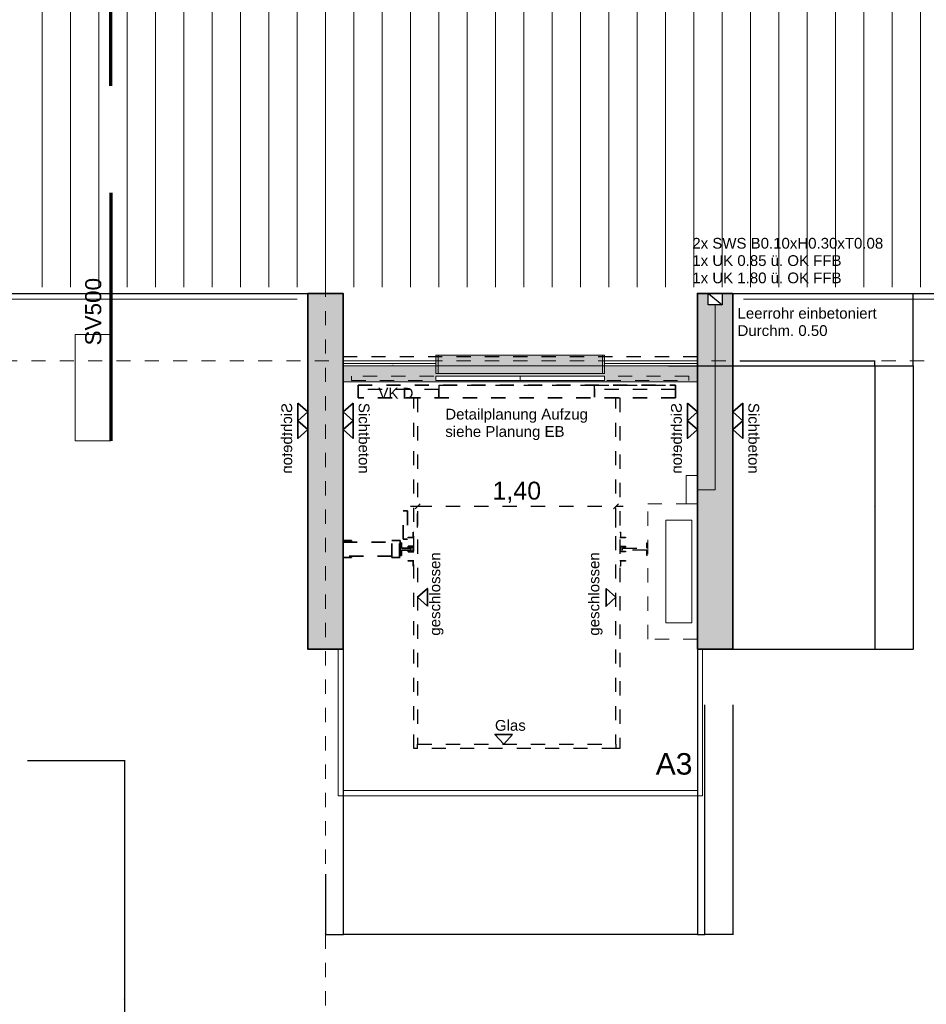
# Model space of a CAD drawing. Header units: metres. Extents: x -13 to 93, y -119 to 25.
# Tile 376 of 656: x 18.49 to 24.89, y -33.29 to -26.34. Entities that reach past the tile are written whole.
import ezdxf
from ezdxf.enums import TextEntityAlignment as Align

# ---------------------------------------------------------------- set-up
doc = ezdxf.new("R2010")
doc.units = ezdxf.units.M
doc.header["$LTSCALE"] = 0.00508
doc.header["$PDMODE"] = 1
doc.header["$PDSIZE"] = -2
for name, pattern in [('STYLE_05', [0.19684, 0.069505, -0.127335]), ('STYLE_06', [1.0537, 0.590515, -0.19684, 0.069505, -0.19684]), ('STYLE_11', [0.393677, 0.196838, -0.196838])]:
    doc.linetypes.add(name, pattern=pattern)
doc.layers.get('0').update_dxf_attribs({"lineweight": 18})
for name, color, linetype, lineweight in [('3-2-5 Bodenbeläge', 7, 'Continuous', 18), ('3-4-0-1 IW Beton', 7, 'Continuous', 35), ('3-4-7 Wanddurchb', 7, 'Continuous', 25), ('3-5-4-3 Treppengeländer', 7, 'Continuous', 18), ('3-5-9 DeckenSonstig VED', 7, 'STYLE_11', 25), ('4-5-7-1 Leitung', 5, 'Continuous', 18), ('4-6-1 Aufzugsanlagen', 7, 'Continuous', 25), ('Ans-Kante', 7, 'Continuous', 18), ('Bemaßung', 7, 'Continuous', 18), ('Bemaßung-Achsen', 7, 'Continuous', 18), ('Bemaßung-Höhenkoten', 7, 'Continuous', 18), ('Keine', 7, 'Continuous', 18), ('Plan-Achse', 1, 'STYLE_06', 18), ('Plan-Raumstempel', 7, 'Continuous', 13), ('Plan-Text', 7, 'Continuous', 13), ('Plan-Text-Hinweis', 7, 'Continuous', 13)]:
    doc.layers.add(name, color=color, linetype=linetype, lineweight=lineweight)
doc.layers.get('0').freeze()
doc.styles.add('Arial', font='ARIAL.TTF')
doc.dimstyles.new('MTZ_200', dxfattribs={"dimtxt": 0.075762, "dimasz": 0.000706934, "dimexe": 0.001, "dimexo": 0.003, "dimgap": 0.0001, "dimtad": 1, "dimdec": 4, "dimzin": 11, "dimtxsty": 'Arial', "dimblk": 'VW_SLASH', "dimcen": 0, "dimdle": 0.001, "dimazin": 0, "dimtfac": 1, "dimtdec": 4, "dimtix": 1, "dimtmove": 0, "dimatfit": 0, "dimldrblk": 'VW_FILLEDARROW', "dimfxl": 0, "dimfrac": 2, "dimtolj": 1, "dimtzin": 11, "dimarcsym": 0})
pattern_1 = [(45, (0, 0), (0.0032, 0), []), (45, (0.0016, 0), (0.0032, 0), [0.0012, -0.0012])]

# ---------------------------------------------------------------- blocks, each defined once
blk = doc.blocks.new('*U17')
at = {"layer": '3-2-5 Bodenbeläge', "color": 9, "linetype": 'Continuous', "lineweight": 18}
for p, q in [((31.0636, -19.0983), (31.0636, -21.2983)), ((31.2636, -19.0983), (31.2636, -21.2983)), ((31.4636, -19.0983), (31.4636, -21.2983)), ((31.6636, -19.0983), (31.6636, -21.2983)), ((31.8636, -19.0983), (31.8636, -21.2983)), ((32.0636, -19.0983), (32.0636, -21.2983)), ((32.2636, -19.0983), (32.2636, -21.2983)), ((32.4636, -19.0983), (32.4636, -21.2983)), ((32.6636, -19.0983), (32.6636, -21.2983)), ((32.8636, -19.0983), (32.8636, -21.2983)), ((33.0636, -19.0983), (33.0636, -21.2983)), ((33.2636, -19.0983), (33.2636, -21.2983)), ((33.4636, -19.0983), (33.4636, -21.2983)), ((33.6636, -19.0983), (33.6636, -21.2983)), ((33.8636, -19.0983), (33.8636, -21.2983)), ((34.0636, -19.0983), (34.0636, -21.2983)), ((34.2636, -19.0983), (34.2636, -21.2983)), ((34.4636, -19.0983), (34.4636, -21.2983)), ((34.6636, -19.0983), (34.6636, -21.2983)), ((34.8636, -19.0983), (34.8636, -21.2983)), ((35.0636, -19.0983), (35.0636, -21.2983)), ((35.2636, -19.0983), (35.2636, -21.2983)), ((35.4636, -19.0983), (35.4636, -21.2983)), ((35.6636, -19.0983), (35.6636, -21.2983)), ((35.8636, -19.0983), (35.8636, -21.2983)), ((36.0636, -19.0983), (36.0636, -21.2983)), ((36.2636, -19.0983), (36.2636, -21.2983)), ((36.4636, -19.0983), (36.4636, -21.2983)), ((36.6636, -19.0983), (36.6636, -21.2983)), ((36.8636, -19.0983), (36.8636, -21.2983)), ((37.0636, -19.0983), (37.0636, -21.2983)), ((37.2636, -19.0983), (37.2636, -21.2983))]:
    blk.add_line(p, q, dxfattribs=at)
blk = doc.blocks.new('*U454')
at = {"layer": '4-6-1 Aufzugsanlagen', "color": 9, "linetype": 'STYLE_05'}
for p, q in [((33.6471, -23.0683), (33.6471, -23.0633)), ((33.6471, -23.0633), (33.6821, -23.0633)), ((33.6871, -23.0683), (33.6471, -23.0683)), ((33.6821, -23.0633), (33.6821, -23.0283)), ((33.6821, -23.0283), (33.6871, -23.0283))]:
    blk.add_line(p, q, dxfattribs=at)
blk = doc.blocks.new('*U455')
at = {"layer": '4-6-1 Aufzugsanlagen', "color": 9, "linetype": 'STYLE_05'}
for p, q in [((33.6471, -23.2333), (33.6471, -23.2283)), ((33.6471, -23.2283), (33.6871, -23.2283)), ((33.6821, -23.2333), (33.6471, -23.2333)), ((33.6821, -23.2683), (33.6821, -23.2333)), ((33.6871, -23.2683), (33.6821, -23.2683))]:
    blk.add_line(p, q, dxfattribs=at)
blk = doc.blocks.new('*U456')
at = {"layer": '4-6-1 Aufzugsanlagen', "color": 9, "linetype": 'STYLE_05'}
for p, q in [((35.1401, -23.1283), (35.1801, -23.1283)), ((35.1451, -23.1333), (35.1451, -23.1633)), ((35.1801, -23.1333), (35.1451, -23.1333)), ((35.1801, -23.1283), (35.1801, -23.1333)), ((35.1801, -23.1683), (35.1401, -23.1683)), ((35.1451, -23.1633), (35.1801, -23.1633)), ((35.1801, -23.1633), (35.1801, -23.1683))]:
    blk.add_line(p, q, dxfattribs=at)
blk = doc.blocks.new('*U457')
at = {"layer": '4-6-1 Aufzugsanlagen', "color": 9, "linetype": 'STYLE_05'}
for p, q in [((35.1601, -23.1563), (35.1601, -23.1403)), ((35.1601, -23.1403), (35.3306, -23.1403)), ((35.3306, -23.1033), (35.3386, -23.1033)), ((35.3306, -23.1403), (35.3306, -23.1033)), ((35.3306, -23.1563), (35.1601, -23.1563)), ((35.3306, -23.1933), (35.3306, -23.1563)), ((35.3386, -23.1933), (35.3306, -23.1933))]:
    blk.add_line(p, q, dxfattribs=at)
blk = doc.blocks.new('*U458')
at = {"layer": '4-6-1 Aufzugsanlagen', "color": 9, "linetype": 'STYLE_05'}
for p, q in [((35.1401, -23.2283), (35.1801, -23.2283)), ((35.1451, -23.2683), (35.1401, -23.2683)), ((35.1451, -23.2333), (35.1451, -23.2683)), ((35.1801, -23.2333), (35.1451, -23.2333)), ((35.1801, -23.2283), (35.1801, -23.2333))]:
    blk.add_line(p, q, dxfattribs=at)
blk = doc.blocks.new('*U459')
at = {"layer": '4-6-1 Aufzugsanlagen', "color": 9, "linetype": 'STYLE_05'}
for p, q in [((35.1401, -23.0283), (35.1451, -23.0283)), ((35.1801, -23.0683), (35.1401, -23.0683)), ((35.1451, -23.0283), (35.1451, -23.0633)), ((35.1451, -23.0633), (35.1801, -23.0633)), ((35.1801, -23.0633), (35.1801, -23.0683))]:
    blk.add_line(p, q, dxfattribs=at)
blk = doc.blocks.new('S_VK')
at = {"color": 7, "linetype": 'Continuous', "lineweight": 35}
blk.add_wipeout([(-0.0625, 0.07), (0, 0), (0.0625, 0.07)], dxfattribs=at).dxf.layer = 'Bemaßung-Höhenkoten'
at = {"layer": 'Bemaßung-Höhenkoten', "color": 7, "linetype": 'Continuous', "lineweight": 35}
blk.add_lwpolyline([(-0.0625, 0.07), (0, 0), (0.0625, 0.07)], close=True, dxfattribs=at)
blk = doc.blocks.new('*U461')
at = {"layer": '4-6-1 Aufzugsanlagen', "color": 9, "linetype": 'STYLE_05', "lineweight": 35}
for p, q in [((33.6471, -23.1333), (33.6471, -23.1283)), ((33.6471, -23.1283), (33.6871, -23.1283)), ((33.6821, -23.1333), (33.6471, -23.1333)), ((33.6821, -23.1633), (33.6821, -23.1333)), ((33.6471, -23.1683), (33.6471, -23.1633)), ((33.6471, -23.1633), (33.6821, -23.1633)), ((33.6871, -23.1683), (33.6471, -23.1683))]:
    blk.add_line(p, q, dxfattribs=at)
blk = doc.blocks.new('*D462')
at = {"layer": 'Bemaßung', "color": 0, "linetype": 'STYLE_05', "lineweight": -2}
for p, q in [((33.6636, -22.8458), (33.7136, -22.8458)), ((33.7136, -22.9958), (33.7136, -22.7958)), ((33.7136, -22.8458), (35.1136, -22.8458)), ((35.1136, -22.9958), (35.1136, -22.7958)), ((35.1136, -22.8458), (35.1636, -22.8458))]:
    blk.add_line(p, q, dxfattribs=at)
at = {"layer": 'Bemaßung', "color": 0, "linetype": 'STYLE_05', "lineweight": 20}
for p, q in [((33.7313, -22.8281), (33.696, -22.8635)), ((35.096, -22.8635), (35.1313, -22.8281))]:
    blk.add_line(p, q, dxfattribs=at)
at = {"layer": 'Defpoints', "color": 0, "lineweight": 0}
for p in [(33.7136, -22.8458), (33.7136, -23.9958), (35.1136, -23.9958)]:
    blk.add_point(p, dxfattribs=at)
at = {"color": 0, "linetype": 'STYLE_05', "lineweight": -2}
blk.add_wipeout([(34.2425, -22.8408), (34.5847, -22.8408), (34.5847, -22.6379), (34.2425, -22.6379)], dxfattribs=at).dxf.layer = 'Bemaßung'
at = {"layer": 'Bemaßung', "color": 0, "insert": (34.2425, -22.6722), "char_height": 0.12627, "attachment_point": 1, "line_spacing_factor": 0.967741, "style": 'Arial'}
blk.add_mtext('1,40', dxfattribs=at)
blk = doc.blocks.new('VW_FILLEDARROW')
at = {"color": 0, "lineweight": -2}
blk.add_solid([(0, 0), (0, 0), (0, 0)], dxfattribs=at)
blk = doc.blocks.new('VW_SLASH')
at = {"color": 0, "linetype": 'ByBlock', "lineweight": -2}
blk.add_line((0, 0), (-1, 0), dxfattribs=at)
at = {"color": 0, "linetype": 'ByBlock', "lineweight": 20}
blk.add_line((0, 0), (0, 0), dxfattribs=at)
blk = doc.blocks.new('*D479')
at = {"layer": 'Bemaßung', "color": 0, "lineweight": -2}
for p, q in [((18.547, -31.5715), (19.236, -31.5715)), ((19.235, -34.9343), (19.235, -31.5722)), ((18.547, -34.935), (19.236, -34.935))]:
    blk.add_line(p, q, dxfattribs=at)
at = {"layer": 'Defpoints', "color": 0, "lineweight": 0}
for p in [(18.544, -31.5715), (19.235, -31.5715), (18.544, -34.935)]:
    blk.add_point(p, dxfattribs=at)
at = {"layer": 'Bemaßung', "color": 0, "lineweight": -2, "xscale": 0.00070693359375, "yscale": 0.00070693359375, "zscale": 0.00070693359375}
for p, rotation in [((19.235, -31.5715), 90), ((19.235, -34.935), 270)]:
    blk.add_blockref('VW_SLASH', p, dxfattribs=dict(at, rotation=rotation))
at = {"layer": 'Bemaßung', "color": 0, "insert": (19.2285, -33.2532), "char_height": 0.002525, "attachment_point": 5, "rotation": 90, "style": 'Arial'}
blk.add_mtext('\\A1;168,175m', dxfattribs=at)
blk = doc.blocks.new('*U556')
blk.add_wipeout([(35.7636, -21.3436), (35.8636, -21.3436), (35.8636, -21.4236), (35.7636, -21.4236)]).dxf.layer = '3-4-7 Wanddurchb'
at = {"layer": '3-4-7 Wanddurchb'}
blk.add_line((35.766, -21.3436), (35.8636, -21.4236), dxfattribs=at)
blk.add_lwpolyline([(35.7636, -21.3436), (35.8636, -21.3436), (35.8636, -21.4236), (35.7636, -21.4236)], close=True, dxfattribs=at)
blk = doc.blocks.new('*U465')
at = {"layer": 'Plan-Text-Hinweis', "insert": (-0.0635, 0.1857), "char_height": 0.075762, "attachment_point": 1, "line_spacing_factor": 0.970546, "style": 'Arial'}
blk.add_mtext('{\\C7;\\lSichtbeton}', dxfattribs=at)
at = {"color": 7, "linetype": 'Continuous', "lineweight": 35}
blk.add_wipeout([(0.0625, 0.07), (0.125, 0), (0.1875, 0.07)], dxfattribs=at).dxf.layer = 'Bemaßung-Höhenkoten'
at = {"layer": 'Bemaßung-Höhenkoten', "color": 7, "linetype": 'Continuous', "lineweight": 35}
blk.add_lwpolyline([(0.0625, 0.07), (0.125, 0), (0.1875, 0.07)], close=True, dxfattribs=at)
at = {"color": 7, "linetype": 'Continuous', "lineweight": 35}
blk.add_wipeout([(-0.0625, 0.07), (0, 0), (0.0625, 0.07)], dxfattribs=at).dxf.layer = 'Bemaßung-Höhenkoten'
at = {"layer": 'Bemaßung-Höhenkoten', "color": 7, "linetype": 'Continuous', "lineweight": 35}
blk.add_lwpolyline([(-0.0625, 0.07), (0, 0), (0.0625, 0.07)], close=True, dxfattribs=at)
blk = doc.blocks.new('Sichtbeton')
at = {"layer": 'Keine', "color": 7}
blk.add_blockref('*U465', (0, 0), dxfattribs=at)
blk = doc.blocks.new('*D1159')
at = {"layer": 'Bemaßung', "color": 0, "linetype": 'Continuous', "lineweight": -2}
for p, q in [((23.3259, -28.785), (24.7989, -28.785)), ((24.7979, -28.7857), (24.7979, -30.7843)), ((23.3609, -30.785), (24.7989, -30.785))]:
    blk.add_line(p, q, dxfattribs=at)
at = {"layer": 'Defpoints', "color": 0, "linetype": 'Continuous', "lineweight": 0}
for p in [(23.3229, -28.785), (23.3579, -30.785), (24.7979, -30.785)]:
    blk.add_point(p, dxfattribs=at)
at = {"layer": 'Bemaßung', "color": 0, "linetype": 'Continuous', "lineweight": -2, "xscale": 0.00070693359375, "yscale": 0.00070693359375, "zscale": 0.00070693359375}
for p, rotation in [((24.7979, -28.785), 90), ((24.7979, -30.785), 270)]:
    blk.add_blockref('VW_SLASH', p, dxfattribs=dict(at, rotation=rotation))
at = {"layer": 'Bemaßung', "color": 0, "linetype": 'Continuous', "insert": (24.7916, -29.785), "char_height": 0.00253, "attachment_point": 5, "rotation": 90, "style": 'Arial'}
blk.add_mtext('\\A1;100m', dxfattribs=at)
blk = doc.blocks.new('*D1160')
at = {"layer": 'Bemaßung', "color": 0, "linetype": 'Continuous', "lineweight": -2}
for p, q in [((23.0709, -28.785), (24.5289, -28.785)), ((24.5279, -28.7857), (24.5279, -30.7843)), ((23.3609, -30.785), (24.5289, -30.785))]:
    blk.add_line(p, q, dxfattribs=at)
at = {"layer": 'Defpoints', "color": 0, "linetype": 'Continuous', "lineweight": 0}
for p in [(23.0679, -28.785), (23.3579, -30.785), (24.5279, -30.785)]:
    blk.add_point(p, dxfattribs=at)
at = {"layer": 'Bemaßung', "color": 0, "linetype": 'Continuous', "lineweight": -2, "xscale": 0.00070693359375, "yscale": 0.00070693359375, "zscale": 0.00070693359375}
for p, rotation in [((24.5279, -28.785), 90), ((24.5279, -30.785), 270)]:
    blk.add_blockref('VW_SLASH', p, dxfattribs=dict(at, rotation=rotation))
at = {"layer": 'Bemaßung', "color": 0, "linetype": 'Continuous', "insert": (24.5216, -29.785), "char_height": 0.00253, "attachment_point": 5, "rotation": 90, "style": 'Arial'}
blk.add_mtext('\\A1;100m', dxfattribs=at)
blk = doc.blocks.new('*D1161')
at = {"layer": 'Bemaßung', "color": 0, "linetype": 'Continuous', "lineweight": -2}
for p, q in [((23.5759, -28.75), (24.5289, -28.75)), ((24.5279, -28.7843), (24.5279, -28.7507)), ((23.0709, -28.785), (24.5289, -28.785))]:
    blk.add_line(p, q, dxfattribs=at)
at = {"layer": 'Defpoints', "color": 0, "linetype": 'Continuous', "lineweight": 0}
for p in [(23.5729, -28.75), (24.5279, -28.75), (23.0679, -28.785)]:
    blk.add_point(p, dxfattribs=at)
at = {"layer": 'Bemaßung', "color": 0, "linetype": 'Continuous', "lineweight": -2, "xscale": 0.00070693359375, "yscale": 0.00070693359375, "zscale": 0.00070693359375}
for p, rotation in [((24.5279, -28.75), 90), ((24.5279, -28.785), 270)]:
    blk.add_blockref('VW_SLASH', p, dxfattribs=dict(at, rotation=rotation))
at = {"layer": 'Bemaßung', "color": 0, "linetype": 'Continuous', "insert": (24.5214, -28.7675), "char_height": 0.00253, "attachment_point": 5, "rotation": 90, "style": 'Arial'}
blk.add_mtext('\\A1;1,75m', dxfattribs=at)
blk = doc.blocks.new('*D1162')
at = {"layer": 'Bemaßung', "color": 0, "linetype": 'Continuous', "lineweight": -2}
for p, q in [((23.575, -28.275), (24.798, -28.275)), ((24.797, -28.7843), (24.797, -28.2757)), ((23.325, -28.785), (24.798, -28.785))]:
    blk.add_line(p, q, dxfattribs=at)
at = {"layer": 'Defpoints', "color": 0, "linetype": 'Continuous', "lineweight": 0}
for p in [(23.572, -28.275), (24.797, -28.275), (23.322, -28.785)]:
    blk.add_point(p, dxfattribs=at)
at = {"layer": 'Bemaßung', "color": 0, "linetype": 'Continuous', "lineweight": -2, "xscale": 0.00070693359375, "yscale": 0.00070693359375, "zscale": 0.00070693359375}
for p, rotation in [((24.797, -28.275), 90), ((24.797, -28.785), 270)]:
    blk.add_blockref('VW_SLASH', p, dxfattribs=dict(at, rotation=rotation))
at = {"layer": 'Bemaßung', "color": 0, "linetype": 'Continuous', "insert": (24.7905, -28.53), "char_height": 0.00253, "attachment_point": 5, "rotation": 90, "style": 'Arial'}
blk.add_mtext('\\A1;25,5m', dxfattribs=at)
blk = doc.blocks.new('*D1163')
at = {"layer": 'Bemaßung', "color": 0, "linetype": 'Continuous', "lineweight": -2}
for p, q in [((23.275, -29.038), (23.275, -32.801)), ((20.775, -30.613), (20.775, -32.801)), ((20.7743, -32.8), (20.7736, -32.8)), ((23.275, -32.8), (20.775, -32.8)), ((23.2757, -32.8), (23.2764, -32.8))]:
    blk.add_line(p, q, dxfattribs=at)
at = {"layer": 'Defpoints', "color": 0, "linetype": 'Continuous', "lineweight": 0}
for p in [(23.275, -29.035), (20.775, -30.61), (20.775, -32.8)]:
    blk.add_point(p, dxfattribs=at)
at = {"layer": 'Bemaßung', "color": 0, "linetype": 'Continuous', "lineweight": -2, "xscale": 0.00070693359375, "yscale": 0.00070693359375, "zscale": 0.00070693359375}
blk.add_blockref('VW_SLASH', (20.775, -32.8), dxfattribs=at)
at = {"layer": 'Bemaßung', "color": 0, "linetype": 'Continuous', "lineweight": -2, "xscale": 0.00070693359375, "yscale": 0.00070693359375, "zscale": 0.00070693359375, "rotation": 180}
blk.add_blockref('VW_SLASH', (23.275, -32.8), dxfattribs=at)
at = {"layer": 'Bemaßung', "color": 0, "linetype": 'Continuous', "insert": (17.27, -32.795), "char_height": 0.00253, "attachment_point": 5, "style": 'Arial'}
blk.add_mtext('\\A1;125m', dxfattribs=at)
blk = doc.blocks.new('*D1164')
at = {"layer": 'Bemaßung', "color": 0, "linetype": 'Continuous', "lineweight": -2}
for p, q in [((23.325, -31.178), (23.325, -32.801)), ((23.525, -31.178), (23.525, -32.801)), ((23.5243, -32.8), (23.3257, -32.8))]:
    blk.add_line(p, q, dxfattribs=at)
at = {"layer": 'Defpoints', "color": 0, "linetype": 'Continuous', "lineweight": 0}
for p in [(23.325, -31.175), (23.525, -31.175), (23.325, -32.8)]:
    blk.add_point(p, dxfattribs=at)
at = {"layer": 'Bemaßung', "color": 0, "linetype": 'Continuous', "lineweight": -2, "xscale": 0.00070693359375, "yscale": 0.00070693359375, "zscale": 0.00070693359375, "rotation": 180}
blk.add_blockref('VW_SLASH', (23.325, -32.8), dxfattribs=at)
at = {"layer": 'Bemaßung', "color": 0, "linetype": 'Continuous', "lineweight": -2, "xscale": 0.00070693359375, "yscale": 0.00070693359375, "zscale": 0.00070693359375}
blk.add_blockref('VW_SLASH', (23.525, -32.8), dxfattribs=at)
at = {"layer": 'Bemaßung', "color": 0, "linetype": 'Continuous', "insert": (23.425, -32.7937), "char_height": 0.00253, "attachment_point": 5, "style": 'Arial'}
blk.add_mtext('\\A1;10m', dxfattribs=at)
blk = doc.blocks.new('*D1165')
at = {"layer": 'Bemaßung', "color": 0, "linetype": 'Continuous', "lineweight": -2}
for p, q in [((23.275, -29.038), (23.275, -32.801)), ((23.325, -31.178), (23.325, -32.801)), ((23.2743, -32.8), (23.2736, -32.8)), ((23.275, -32.8), (23.325, -32.8)), ((23.3257, -32.8), (23.3264, -32.8))]:
    blk.add_line(p, q, dxfattribs=at)
at = {"layer": 'Defpoints', "color": 0, "linetype": 'Continuous', "lineweight": 0}
for p in [(23.275, -29.035), (23.325, -31.175), (23.325, -32.8)]:
    blk.add_point(p, dxfattribs=at)
at = {"layer": 'Bemaßung', "color": 0, "linetype": 'Continuous', "lineweight": -2, "xscale": 0.00070693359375, "yscale": 0.00070693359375, "zscale": 0.00070693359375}
blk.add_blockref('VW_SLASH', (23.275, -32.8), dxfattribs=at)
at = {"layer": 'Bemaßung', "color": 0, "linetype": 'Continuous', "lineweight": -2, "xscale": 0.00070693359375, "yscale": 0.00070693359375, "zscale": 0.00070693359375, "rotation": 180}
blk.add_blockref('VW_SLASH', (23.325, -32.8), dxfattribs=at)
at = {"layer": 'Bemaßung', "color": 0, "linetype": 'Continuous', "insert": (23.25, -32.795), "char_height": 0.00253, "attachment_point": 5, "style": 'Arial'}
blk.add_mtext('\\A1;2,5m', dxfattribs=at)
blk = doc.blocks.new('*D1166')
at = {"layer": 'Bemaßung', "color": 0, "linetype": 'Continuous', "lineweight": -2}
for p, q in [((20.775, -30.613), (20.775, -32.801)), ((20.65, -32.373), (20.65, -32.801)), ((20.6493, -32.8), (20.6486, -32.8)), ((20.65, -32.8), (20.775, -32.8)), ((20.7757, -32.8), (20.7764, -32.8))]:
    blk.add_line(p, q, dxfattribs=at)
at = {"layer": 'Defpoints', "color": 0, "linetype": 'Continuous', "lineweight": 0}
for p in [(20.775, -30.61), (20.65, -32.37), (20.775, -32.8)]:
    blk.add_point(p, dxfattribs=at)
at = {"layer": 'Bemaßung', "color": 0, "linetype": 'Continuous', "lineweight": -2, "xscale": 0.00070693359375, "yscale": 0.00070693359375, "zscale": 0.00070693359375}
blk.add_blockref('VW_SLASH', (20.65, -32.8), dxfattribs=at)
at = {"layer": 'Bemaßung', "color": 0, "linetype": 'Continuous', "lineweight": -2, "xscale": 0.00070693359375, "yscale": 0.00070693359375, "zscale": 0.00070693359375, "rotation": 180}
blk.add_blockref('VW_SLASH', (20.775, -32.8), dxfattribs=at)
at = {"layer": 'Bemaßung', "color": 0, "linetype": 'Continuous', "insert": (20.65, -32.795), "char_height": 0.00253, "attachment_point": 5, "style": 'Arial'}
blk.add_mtext('\\A1;6,25m', dxfattribs=at)
blk = doc.blocks.new('S_VK Rohbau')
at = {"layer": 'Bemaßung-Höhenkoten', "color": 7, "linetype": 'Continuous', "lineweight": 35}
blk.add_solid([(-0.0625, 0.07), (0, 0), (0.0625, 0.07)], dxfattribs=at)
blk = doc.blocks.new('S_Detailverweis V')
at = {"color": 7, "linetype": 'Continuous', "lineweight": 18}
blk.add_wipeout([(0.5, 0.25), (1.25, 0.25), (1.25, 0), (0.5, 0)], dxfattribs=at).dxf.layer = 'Keine'
at = {"layer": 'Bemaßung-Achsen', "lineweight": 70}
blk.add_line((-0.5, 0), (1.25, 0), dxfattribs=at)
at = {"layer": 'Keine', "color": 7, "linetype": 'Continuous', "lineweight": 18}
blk.add_lwpolyline([(0.5, 0.25), (1.25, 0.25), (1.25, 0), (0.5, 0)], close=True, dxfattribs=at)
at = {"layer": 'Plan-Raumstempel', "color": 7, "style": 'Arial'}
blk.add_attdef('Detailnummer', text='', height=0.1136, dxfattribs=at).set_placement((0.5771, 0.1804), align=Align.TOP_LEFT)
blk = doc.blocks.new('*U463')
at = {"layer": '4-6-1 Aufzugsanlagen', "color": 9, "linetype": 'STYLE_05', "lineweight": 35}
for p, q in [((33.61213701, -23.07878515), (33.61213701, -22.87828515)), ((33.61213701, -22.87828515), (33.64213701, -22.87828515)), ((33.64213701, -22.87828515), (33.64213701, -23.07828515)), ((33.18863701, -23.08828515), (33.24863701, -23.08828515)), ((33.18863701, -23.09828515), (33.53213701, -23.09828515)), ((33.24863701, -23.08828515), (33.24863701, -23.09828515)), ((33.53213701, -23.08828515), (33.58713701, -23.08828515)), ((33.53213701, -23.20828515), (33.53213701, -23.08828515)), ((33.58713701, -23.08828515), (33.59213701, -23.08828515)), ((33.58713701, -23.20828515), (33.58713701, -23.08828515)), ((33.59213701, -23.08828515), (33.59213701, -23.20828515)), ((33.59213701, -23.10328515), (33.60013701, -23.10328515)), ((33.59213701, -23.19328515), (33.59213701, -23.10328515)), ((33.60013701, -23.10328515), (33.60013701, -23.14028515)), ((33.64213701, -23.07828515), (33.61213701, -23.07828515)), ((33.53213701, -23.19828515), (33.18863701, -23.19828515)), ((33.24863701, -23.20828515), (33.18863701, -23.20828515)), ((33.24863701, -23.19828515), (33.24863701, -23.20828515)), ((33.58713701, -23.20828515), (33.53213701, -23.20828515)), ((33.59213701, -23.20828515), (33.58713701, -23.20828515)), ((33.60013701, -23.19328515), (33.59213701, -23.19328515)), ((33.60013701, -23.15628515), (33.60013701, -23.19328515))]:
    blk.add_line(p, q, dxfattribs=at)
at = {"layer": 'Keine', "color": 9, "insert": (33.79817174, -23.7586547), "char_height": 0.0757622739, "attachment_point": 1, "rotation": 90, "line_spacing_factor": 0.970546, "style": 'Arial'}
blk.add_mtext('geschlossen', dxfattribs=at)
at = {"layer": 'Keine', "color": 9, "insert": (34.25988708, -24.3542701), "char_height": 0.075762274, "attachment_point": 1, "line_spacing_factor": 0.970546, "style": 'Arial'}
blk.add_mtext('Glas', dxfattribs=at)
at = {"color": 9, "linetype": 'STYLE_05'}
for points in [[(33.29363701, -21.99078515), (33.86363701, -21.99078515), (33.86363701, -22.02078515), (33.29363701, -22.02078515)], [(34.96363701, -21.99078515), (35.53363701, -21.99078515), (35.53363701, -22.02078515), (34.96363701, -22.02078515)], [(33.68713701, -22.08078515), (33.71363701, -22.08078515), (33.71363701, -24.55578515), (33.68713701, -24.55578515)], [(35.11363701, -22.08078515), (35.14013701, -22.08078515), (35.14013701, -24.55578515), (35.11363701, -24.55578515)]]:
    blk.add_wipeout(points, dxfattribs=at).dxf.layer = '4-6-1 Aufzugsanlagen'
at = {"layer": '4-6-1 Aufzugsanlagen', "color": 9, "linetype": 'STYLE_05'}
blk.add_line((33.86363701, -21.99078515), (34.96863701, -21.99078515), dxfattribs=at)
at = {"layer": '4-6-1 Aufzugsanlagen', "color": 9, "linetype": 'STYLE_05', "lineweight": 35}
for p, q in [((33.60013701, -23.14028515), (33.66713701, -23.14028515)), ((33.66713701, -23.14028515), (33.66713701, -23.15628515)), ((33.66713701, -23.15628515), (33.60013701, -23.15628515))]:
    blk.add_line(p, q, dxfattribs=at)
at = {"layer": '4-6-1 Aufzugsanlagen', "color": 9, "linetype": 'STYLE_05'}
for points in [[(33.29363701, -21.99078515), (33.86363701, -21.99078515), (33.86363701, -22.02078515), (33.29363701, -22.02078515)], [(34.96363701, -21.99078515), (35.53363701, -21.99078515), (35.53363701, -22.02078515), (34.96363701, -22.02078515)], [(33.68713701, -22.08078515), (33.71363701, -22.08078515), (33.71363701, -24.55578515), (33.68713701, -24.55578515)], [(35.11363701, -22.08078515), (35.14013701, -22.08078515), (35.14013701, -24.55578515), (35.11363701, -24.55578515)]]:
    blk.add_lwpolyline(points, close=True, dxfattribs=at)
at = {"layer": 'Keine', "color": 9, "linetype": 'STYLE_05', "lineweight": 35}
for p, q in [((33.29363701, -22.08078515), (33.29363701, -21.99078515)), ((33.29363701, -21.99078515), (35.53363701, -21.99078515)), ((33.86363701, -22.07578515), (33.86363701, -22.01578515)), ((34.96363701, -22.01578515), (34.96363701, -22.07578515)), ((35.53363701, -21.99078515), (35.53363701, -22.08078515)), ((35.53363701, -22.08078515), (33.29363701, -22.08078515))]:
    blk.add_line(p, q, dxfattribs=at)
at = {"layer": '4-6-1 Aufzugsanlagen', "color": 9}
for name in ['*U454', '*U459', '*U456', '*U457', '*U455', '*U458']:
    blk.add_blockref(name, (0, 0), dxfattribs=at)
at = {"layer": 'Keine', "color": 9}
blk.add_blockref('*U461', (0, 0), dxfattribs=at)
at = {"layer": 'Bemaßung-Höhenkoten', "color": 9, "xscale": -1}
for p, rotation in [((33.71363701, -23.48831516), -90), ((35.11363701, -23.48831544), 90)]:
    blk.add_blockref('S_VK', p, dxfattribs=dict(at, rotation=rotation))
at = {"color": 9, "linetype": 'STYLE_05'}
blk.add_wipeout([(33.71363701, -24.52578515), (35.11363701, -24.52578515), (35.11363701, -24.55578515), (33.71363701, -24.55578515)], dxfattribs=at).dxf.layer = '4-6-1 Aufzugsanlagen'
at = {"layer": '4-6-1 Aufzugsanlagen', "color": 9, "linetype": 'STYLE_05'}
blk.add_lwpolyline([(33.71363701, -24.52578515), (35.11363701, -24.52578515), (35.11363701, -24.55578515), (33.71363701, -24.55578515)], close=True, dxfattribs=at)
at = {"layer": 'Keine', "color": 9, "insert": (34.92100981, -23.7586547), "char_height": 0.0757622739, "attachment_point": 1, "rotation": 90, "line_spacing_factor": 0.970546, "style": 'Arial'}
blk.add_mtext('geschlossen', dxfattribs=at)
at = {"layer": 'Bemaßung-Höhenkoten', "color": 9, "xscale": -1}
blk.add_blockref('S_VK', (34.32238694, -24.52578515), dxfattribs=at)
at = {"layer": 'Bemaßung', "color": 9, "linetype": 'STYLE_05', "lineweight": 18}
dim = blk.add_linear_dim(base=(33.7136370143, -22.8457851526), p1=(35.1136370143, -23.9957851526), p2=(33.7136370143, -23.9957851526), dimstyle='MTZ_200', override={"dimtxt": 0.002525, "dimgap": 0.005, "dimdec": 8, "dimlfac": 50, "dimpost": '<>m', "dimtxsty": 'Arial', "dimtmove": 2}, dxfattribs=at)
dim.commit()
dim.dimension.update_dxf_attribs({"geometry": '*D462', "text_midpoint": (34.4136370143, -22.8457851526)})

msp = doc.modelspace()

# ---------------------------------------------------------------- hatches: boundary and pattern name
at = {"layer": 'Keine', "linetype": 'Continuous', "lineweight": 0}
for color, points in [(250, [(21.43, -28.71), (21.43, -28.84), (21.445, -28.84), (21.445, -28.71)]), (253, [(21.445, -28.71), (21.445, -28.84), (22.605, -28.84), (22.605, -28.71)]), (250, [(22.605, -28.71), (22.605, -28.84), (22.62, -28.84), (22.62, -28.71)])]:
    msp.add_hatch(color=color, dxfattribs=at).paths.add_polyline_path(points)

# ---------------------------------------------------------------- linework, layer by layer
at = {"layer": '3-5-4-3 Treppengeländer', "color": 7, "linetype": 'Continuous', "lineweight": 18}
for p, q in [((13.58, -28.315), (20.45, -28.315)), ((27.45, -28.315), (23.6, -28.315))]:
    msp.add_line(p, q, dxfattribs=at)
at = {"layer": '3-5-9 DeckenSonstig VED', "color": 7, "linetype": 'Continuous'}
for p, q in [((13.56, -28.275), (20.525, -28.275)), ((23.27, -28.275), (27.49, -28.275))]:
    msp.add_line(p, q, dxfattribs=at)
at = {"layer": 'Keine', "linetype": 'Continuous'}
for points in [[(21.43, -28.71), (21.43, -28.84), (21.445, -28.84), (21.445, -28.71)], [(21.445, -28.71), (21.445, -28.84), (22.605, -28.84), (22.605, -28.71)], [(22.605, -28.71), (22.605, -28.84), (22.62, -28.84), (22.62, -28.71)]]:
    msp.add_lwpolyline(points, close=True, dxfattribs=at)
at = {"layer": 'Plan-Achse'}
msp.add_line((20.65, -118.5), (20.65, 6.75), dxfattribs=at)

# ---------------------------------------------------------------- block references
at = {"layer": '3-2-5 Bodenbeläge', "color": 7}
msp.add_blockref('*U17', (-12.41363701, -6.93135892), dxfattribs=at)
at = {"layer": '4-6-1 Aufzugsanlagen', "color": 9}
msp.add_blockref('*U463', (-12.41363701, -6.93135892), dxfattribs=at)

# ---------------------------------------------------------------- texts
at = {"layer": 'Plan-Text-Hinweis', "char_height": 0.0757622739, "attachment_point": 1, "line_spacing_factor": 0.967741, "style": 'Arial'}
for s, insert in [('{\\C7;\\l2x SWS B0.10xH0.30xT0.08\\P1x UK 0.85 ü. OK FFB\\P1x UK 1.80 ü. OK FFB\\P}', (23.23917887, -27.8828885)), ('{\\C7;\\lLeerrohr einbetoniert\\PDurchm. 0.50}', (23.55805589, -28.37708771))]:
    msp.add_mtext(s, dxfattribs=dict(at, insert=insert))

# ---------------------------------------------------------------- dimensions: what is measured, and where the dimension line sits
at = {"layer": 'Bemaßung'}
dim = msp.add_linear_dim(base=(19.235, -31.5715), p1=(18.544, -34.935), p2=(18.544, -31.5715), angle=90, dimstyle='MTZ_200', override={"dimtxt": 0.002525, "dimgap": 0.005, "dimdec": 8, "dimlfac": 50, "dimpost": '<>m', "dimtxsty": 'Arial', "dimtmove": 2}, dxfattribs=at)
dim.commit()
dim.dimension.update_dxf_attribs({"geometry": '*D479', "text_midpoint": (19.2284823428, -33.25325)})

# ---------------------------------------------------------------- next in the draw order: hatches: boundary and pattern name
at = {"layer": 'Keine', "linetype": 'Continuous', "lineweight": 0}
msp.add_hatch(color=253, dxfattribs=at).paths.add_polyline_path([(20.775, -28.9), (20.775, -28.785), (23.275, -28.785), (23.275, -28.9)])

# ---------------------------------------------------------------- next in the draw order: linework, layer by layer
at = {"layer": 'Keine', "linetype": 'Continuous'}
msp.add_lwpolyline([(20.775, -28.9), (20.775, -28.785), (23.275, -28.785), (23.275, -28.9)], close=True, dxfattribs=at)

# ---------------------------------------------------------------- next in the draw order: block references
at = {"layer": 'Plan-Text-Hinweis', "color": 7, "rotation": 90}
msp.add_blockref('S_Detailverweis V', (19.13483252, -26.30970353), dxfattribs=at).add_auto_attribs({'Detailnummer': 'SVW001'})

# ---------------------------------------------------------------- next in the draw order: texts
at = {"layer": 'Bemaßung', "insert": (21.02365281, -28.9409724), "char_height": 0.0757622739, "attachment_point": 1, "line_spacing_factor": 0.967741, "style": 'Arial'}
msp.add_mtext('{\\C7;\\lVK D}', dxfattribs=at)

# ---------------------------------------------------------------- next in the draw order: wipeouts: each hides what was drawn before it
at = {"linetype": 'STYLE_05'}
msp.add_wipeout([(22.925, -29.761), (23.275, -29.761), (23.275, -30.715), (22.925, -30.715)], dxfattribs=at).dxf.layer = 'Ans-Kante'
at = {"color": 253}
msp.add_wipeout([(23.275, -31.78226563), (20.775, -31.78226563), (20.775, -30.785), (20.74, -30.785), (20.74, -31.82), (20.775, -31.82), (23.275, -31.82), (23.31, -31.82), (23.31, -30.785), (23.275, -30.785)], dxfattribs=at).dxf.layer = 'Keine'

# ---------------------------------------------------------------- next in the draw order: linework, layer by layer
at = {"layer": 'Ans-Kante', "linetype": 'STYLE_05'}
msp.add_lwpolyline([(22.925, -29.761), (23.275, -29.761), (23.275, -30.715), (22.925, -30.715)], close=True, dxfattribs=at)
at = {"layer": 'Keine', "color": 253}
msp.add_lwpolyline([(23.275, -31.78226563), (20.775, -31.78226563), (20.775, -30.785), (20.74, -30.785), (20.74, -31.82), (20.775, -31.82), (23.275, -31.82), (23.31, -31.82), (23.31, -30.785), (23.275, -30.785)], close=True, dxfattribs=at)

# ---------------------------------------------------------------- next in the draw order: dimensions: what is measured, and where the dimension line sits
at = {"layer": 'Bemaßung', "color": 7, "linetype": 'Continuous'}
dim = msp.add_linear_dim(base=(20.775, -32.8), p1=(20.65, -32.37), p2=(20.775, -30.61), dimstyle='MTZ_200', override={"dimtxt": 0.002525, "dimgap": 0.005, "dimdec": 8, "dimlfac": 50, "dimpost": '<>m', "dimtxsty": 'Arial', "dimtmove": 2}, dxfattribs=at)
dim.commit()
dim.dimension.update_dxf_attribs({"geometry": '*D1166', "text_midpoint": (20.65, -32.795), "dimtype": 160})
dim = msp.add_linear_dim(base=(23.325, -32.8), p1=(23.525, -31.175), p2=(23.325, -31.175), dimstyle='MTZ_200', override={"dimtxt": 0.002525, "dimgap": 0.005, "dimdec": 8, "dimlfac": 50, "dimpost": '<>m', "dimtxsty": 'Arial', "dimtmove": 2}, dxfattribs=at)
dim.commit()
dim.dimension.update_dxf_attribs({"geometry": '*D1164', "text_midpoint": (23.425, -32.7937105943)})

# ---------------------------------------------------------------- next in the draw order: wipeouts: each hides what was drawn before it
for points in [[(21.43, -28.77), (21.43, -28.75), (20.775, -28.75), (20.775, -28.77)], [(23.275, -28.77), (23.275, -28.75), (22.62, -28.75), (22.62, -28.77)], [(22.025, -28.88957832), (22.025, -28.85957832), (21.43, -28.85957832), (21.43, -28.88957832)]]:
    msp.add_wipeout(points).dxf.layer = 'Keine'

# ---------------------------------------------------------------- next in the draw order: hatches: boundary and pattern name
at = {"layer": '3-4-0-1 IW Beton', "linetype": 'Continuous', "lineweight": 0}
msp.add_hatch(color=255, dxfattribs=at).paths.add_polyline_path([(20.525, -28.275), (20.525, -30.785), (20.775, -30.785), (20.775, -28.275)])
at = {"layer": '3-4-0-1 IW Beton', "linetype": 'Continuous', "lineweight": 13}
h = msp.add_hatch(dxfattribs=at)
h.set_pattern_fill('STAHLBETON_1_50', style=0, pattern_type=2)
h.set_pattern_definition(pattern_1)
h.paths.add_polyline_path([(20.525, -28.275), (20.525, -30.785), (20.775, -30.785), (20.775, -28.275)])

# ---------------------------------------------------------------- next in the draw order: linework, layer by layer
at = {"layer": '3-4-0-1 IW Beton', "color": 7, "linetype": 'Continuous', "lineweight": 35}
msp.add_lwpolyline([(20.525, -28.275), (20.525, -30.785), (20.775, -30.785), (20.775, -28.275)], close=True, dxfattribs=at)
at = {"layer": '3-5-9 DeckenSonstig VED'}
msp.add_line((20.775, -28.72), (23.275, -28.72), dxfattribs=at)
at = {"layer": 'Keine'}
for points in [[(21.43, -28.77), (21.43, -28.75), (20.775, -28.75), (20.775, -28.77)], [(23.275, -28.77), (23.275, -28.75), (22.62, -28.75), (22.62, -28.77)], [(22.025, -28.88957832), (22.025, -28.85957832), (21.43, -28.85957832), (21.43, -28.88957832)]]:
    msp.add_lwpolyline(points, close=True, dxfattribs=at)

# ---------------------------------------------------------------- next in the draw order: block references
at = {"layer": 'Bemaßung', "rotation": 180}
msp.add_blockref('S_VK Rohbau', (21.12471816, -28.77057044), dxfattribs=at)

# ---------------------------------------------------------------- next in the draw order: dimensions: what is measured, and where the dimension line sits
at = {"layer": 'Bemaßung', "color": 7, "linetype": 'Continuous'}
dim = msp.add_linear_dim(base=(24.5278946, -28.75), p1=(23.0678946, -28.785), p2=(23.5728946, -28.75), angle=90, dimstyle='MTZ_200', override={"dimtxt": 0.002525, "dimgap": 0.005, "dimdec": 8, "dimlfac": 50, "dimpost": '<>m', "dimtxsty": 'Arial', "dimtix": 0, "dimtmove": 2}, dxfattribs=at)
dim.commit()
dim.dimension.update_dxf_attribs({"geometry": '*D1161', "text_midpoint": (24.52137694, -28.7675)})

# ---------------------------------------------------------------- next in the draw order: wipeouts: each hides what was drawn before it
for points in [[(23.195, -29.561), (23.275, -29.561), (23.275, -29.761), (23.195, -29.761)], [(23.052, -29.876), (23.23607688, -29.876), (23.23607688, -30.6), (23.052, -30.6)]]:
    msp.add_wipeout(points).dxf.layer = 'Ans-Kante'
at = {"color": 7}
msp.add_wipeout([(22.98088334, -31.72170833), (23.23911666, -31.72170833), (23.23911666, -31.47829167), (22.98088334, -31.47829167)], dxfattribs=at).dxf.layer = 'Plan-Text'

# ---------------------------------------------------------------- next in the draw order: hatches: boundary and pattern name
at = {"layer": '3-4-0-1 IW Beton', "linetype": 'Continuous', "lineweight": 0}
msp.add_hatch(color=255, dxfattribs=at).paths.add_polyline_path([(23.525, -28.275), (23.525, -30.785), (23.275, -30.785), (23.275, -28.275)])
at = {"layer": '3-4-0-1 IW Beton', "linetype": 'Continuous', "lineweight": 13}
h = msp.add_hatch(dxfattribs=at)
h.set_pattern_fill('STAHLBETON_1_50', style=0, pattern_type=2)
h.set_pattern_definition(pattern_1)
h.paths.add_polyline_path([(23.525, -28.275), (23.525, -30.785), (23.275, -30.785), (23.275, -28.275)])

# ---------------------------------------------------------------- next in the draw order: linework, layer by layer
at = {"layer": '3-4-0-1 IW Beton', "color": 7, "linetype": 'Continuous', "lineweight": 35}
msp.add_lwpolyline([(23.525, -28.275), (23.525, -30.785), (23.275, -30.785), (23.275, -28.275)], close=True, dxfattribs=at)
at = {"layer": '4-5-7-1 Leitung'}
msp.add_line((23.275, -29.661), (23.4, -29.661), dxfattribs=at)
at = {"layer": 'Ans-Kante'}
for points in [[(23.195, -29.561), (23.275, -29.561), (23.275, -29.761), (23.195, -29.761)], [(23.052, -29.876), (23.23607688, -29.876), (23.23607688, -30.6), (23.052, -30.6)]]:
    msp.add_lwpolyline(points, close=True, dxfattribs=at)

# ---------------------------------------------------------------- next in the draw order: block references
at = {"layer": 'Plan-Text-Hinweis', "color": 7, "xscale": -1, "rotation": 90}
msp.add_blockref('Sichtbeton', (20.525, -29.11085684), dxfattribs=at)
at = {"layer": 'Plan-Text-Hinweis', "color": 7, "rotation": -90}
msp.add_blockref('Sichtbeton', (20.775, -29.11085684), dxfattribs=at)

# ---------------------------------------------------------------- next in the draw order: texts
at = {"layer": 'Plan-Text', "color": 7, "insert": (22.98088334, -31.51938379), "char_height": 0.151524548, "attachment_point": 1, "line_spacing_factor": 0.967741, "style": 'Arial'}
msp.add_mtext('A3', dxfattribs=at)

# ---------------------------------------------------------------- next in the draw order: wipeouts: each hides what was drawn before it
msp.add_wipeout([(22.62, -28.88957832), (22.62, -28.85957832), (22.025, -28.85957832), (22.025, -28.88957832)]).dxf.layer = 'Keine'

# ---------------------------------------------------------------- next in the draw order: linework, layer by layer
at = {"layer": 'Keine', "linetype": 'STYLE_05'}
msp.add_lwpolyline([(23.215, -28.88957832), (23.215, -28.85957832), (20.835, -28.85957832), (20.835, -28.88957832)], close=True, dxfattribs=at)
at = {"layer": 'Keine'}
msp.add_lwpolyline([(22.62, -28.88957832), (22.62, -28.85957832), (22.025, -28.85957832), (22.025, -28.88957832)], close=True, dxfattribs=at)

# ---------------------------------------------------------------- next in the draw order: block references
at = {"layer": '3-4-7 Wanddurchb', "color": 7}
msp.add_blockref('*U556', (-12.41363701, -6.93135892), dxfattribs=at)
at = {"layer": 'Plan-Text-Hinweis', "color": 7, "xscale": -1, "rotation": 90}
msp.add_blockref('Sichtbeton', (23.275, -29.11085684), dxfattribs=at)
at = {"layer": 'Plan-Text-Hinweis', "color": 7, "rotation": -90}
msp.add_blockref('Sichtbeton', (23.525, -29.11085684), dxfattribs=at)

# ---------------------------------------------------------------- next in the draw order: linework, layer by layer
at = {"layer": '4-5-7-1 Leitung'}
msp.add_line((23.4, -28.355), (23.4, -29.661), dxfattribs=at)

# ---------------------------------------------------------------- next in the draw order: dimensions: what is measured, and where the dimension line sits
at = {"layer": 'Bemaßung', "color": 7, "linetype": 'Continuous'}
for base, p1, p2, picture, middle in [((24.797042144, -28.275), (23.322042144, -28.785), (23.572042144, -28.275), '*D1162', (24.7905244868, -28.53)), ((24.5278945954, -30.785), (23.0678945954, -28.785), (23.3578945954, -30.785), '*D1160', (24.5216051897, -29.785)), ((24.7978945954, -30.785), (23.3228945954, -28.785), (23.3578945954, -30.785), '*D1159', (24.7916051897, -29.785))]:
    dim = msp.add_linear_dim(base=base, p1=p1, p2=p2, angle=90, dimstyle='MTZ_200', override={"dimtxt": 0.002525, "dimgap": 0.005, "dimdec": 8, "dimlfac": 50, "dimpost": '<>m', "dimtxsty": 'Arial', "dimtmove": 2}, dxfattribs=at)
    dim.commit()
    dim.dimension.update_dxf_attribs({"geometry": picture, "text_midpoint": middle})
for base, p2, picture, middle in [((20.775, -32.8), (20.775, -30.61), '*D1163', (17.27, -32.795)), ((23.325, -32.8), (23.325, -31.175), '*D1165', (23.25, -32.795))]:
    dim = msp.add_linear_dim(base=base, p1=(23.275, -29.035), p2=p2, dimstyle='MTZ_200', override={"dimtxt": 0.002525, "dimgap": 0.005, "dimdec": 8, "dimlfac": 50, "dimpost": '<>m', "dimtxsty": 'Arial', "dimtix": 0, "dimtmove": 2}, dxfattribs=at)
    dim.commit()
    dim.dimension.update_dxf_attribs({"geometry": picture, "text_midpoint": middle, "dimtype": 160})

# ---------------------------------------------------------------- next in the draw order: block references
at = {"layer": 'Plan-Text-Hinweis', "color": 7}
ref = msp.add_blockref('S_Detailverweis V', (19.13483252, -28.065), dxfattribs=dict(at, xscale=-1, rotation=90))
ref.add_attrib('Detailnummer', 'SV500', dxfattribs={"layer": 'Plan-Raumstempel', "color": 7, "height": 0.113643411, "rotation": 90, "style": 'Arial'}).set_placement((18.954471, -28.64214323), align=Align.TOP_LEFT)

# ---------------------------------------------------------------- next in the draw order: wipeouts: each hides what was drawn before it
msp.add_wipeout([(21.49614054, -29.31191716), (22.50155721, -29.31191716), (22.50155721, -29.0685005), (21.49614054, -29.0685005)]).dxf.layer = 'Bemaßung'

# ---------------------------------------------------------------- next in the draw order: linework, layer by layer
at = {"layer": 'Plan-Achse'}
msp.add_line((-9.42493716, -28.75), (50.475, -28.75), dxfattribs=at)

# ---------------------------------------------------------------- next in the draw order: texts
at = {"layer": 'Bemaßung', "insert": (21.49614054, -29.08904656), "char_height": 0.0757622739, "attachment_point": 1, "line_spacing_factor": 0.967741, "style": 'Arial'}
msp.add_mtext('{\\C7;\\lDetailplanung Aufzug \\Psiehe Planung EB\\P}', dxfattribs=at)

doc.saveas('drawing.dxf')
